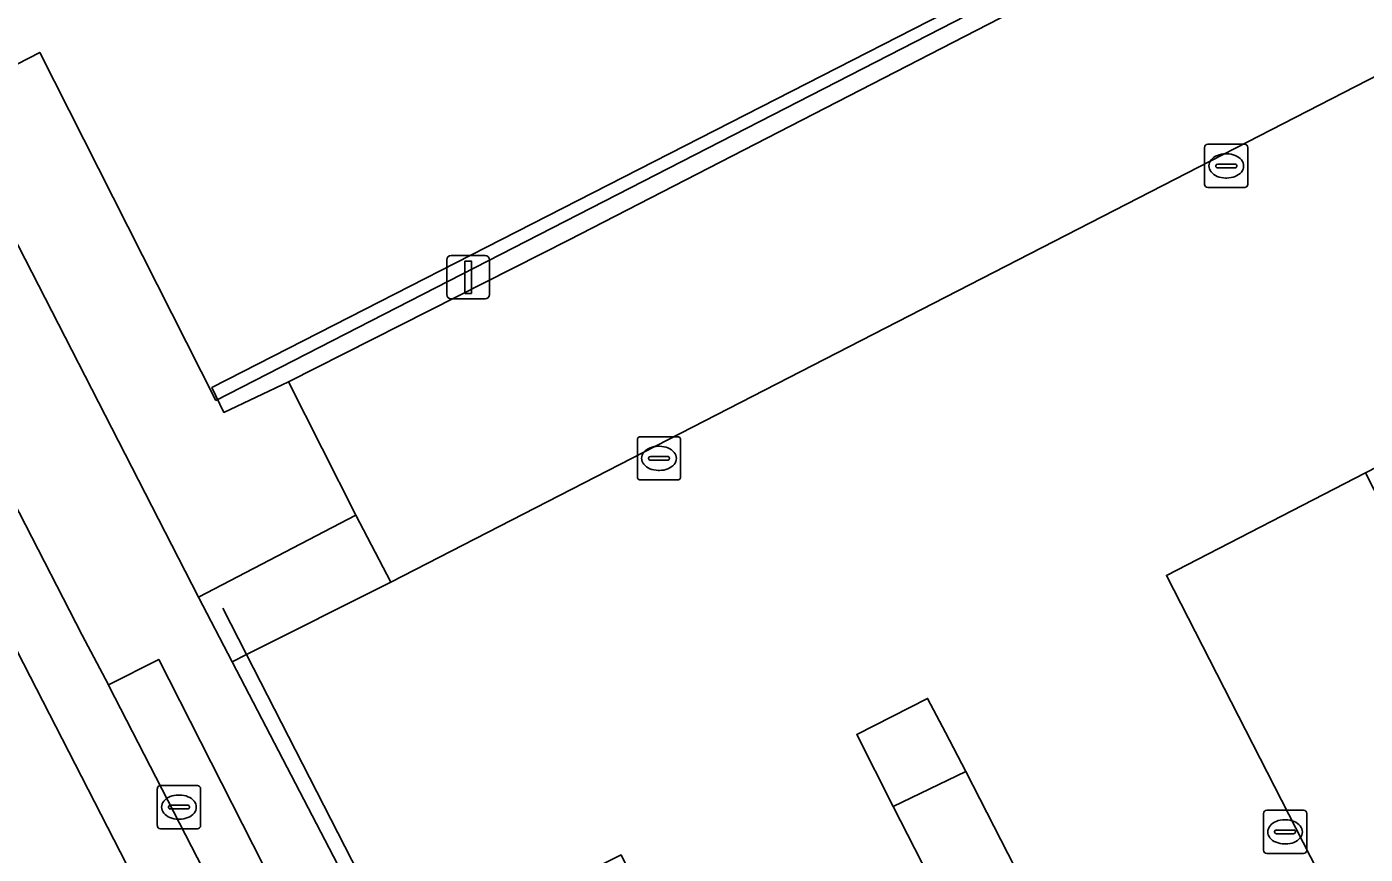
# Model space of a CAD drawing. Extents: x 158455 to 159797, y 387218 to 388672.
# Drawn here: x 159095.63 to 159126.58, y 387614.79 to 387633.93 of the extents above; entities that cross this region are included whole.
import ezdxf

# ---------------------------------------------------------------- set-up
doc = ezdxf.new("R2010")
doc.units = 0
for name, color, linetype in [('IMGEO_Groenvoorziening', 7, 'Continuous'), ('IMGEO_Haag', 7, 'Continuous'), ('IMGEO_Hek', 7, 'Continuous'), ('IMGEO_Kolk', 7, 'Continuous'), ('IMGEO_Lichtmast', 7, 'Continuous'), ('IMGEO_Parkeervlak_open', 7, 'Continuous'), ('IMGEO_Rijbaan_lokaal_gesloten', 7, 'Continuous'), ('IMGEO_Rijbaan_lokaal_open', 7, 'Continuous'), ('IMGEO_Verkeerseiland_open', 7, 'Continuous'), ('IMGEO_Voetpad_open', 7, 'Continuous')]:
    doc.layers.add(name, color=color, linetype=linetype)

msp = doc.modelspace()

# ---------------------------------------------------------------- linework, layer by layer
at = {"layer": 'IMGEO_Groenvoorziening'}
msp.add_lwpolyline([(159082.648, 387653.789), (159099.6, 387620.741), (159103.241, 387622.634), (159101.683, 387625.72), (159100.189, 387625.01), (159099.912, 387625.587), (159140.828, 387646.499), (159143.172, 387641.761), (159142.584, 387641.457), (159142.797, 387641.033), (159142.802, 387641.035), (159143.599, 387641.416), (159143.088, 387642.425), (159142.537, 387643.513), (159144.522, 387644.533), (159144.284, 387644.986), (159175.626, 387661.101), (159175.853, 387660.626), (159178.106, 387661.783)], dxfattribs=at)
msp.add_lwpolyline([(159108.174, 387629.002), (159140.489, 387645.633), (159142.584, 387641.457), (159143.172, 387641.761), (159140.828, 387646.499), (159099.912, 387625.587), (159100.189, 387625.01), (159101.683, 387625.72)], close=True, dxfattribs=at)
at = {"layer": 'IMGEO_Haag'}
msp.add_lwpolyline([(159108.174, 387629.002), (159140.489, 387645.633), (159142.584, 387641.457), (159143.172, 387641.761), (159140.828, 387646.499), (159099.912, 387625.587), (159100.189, 387625.01), (159101.683, 387625.72)], close=True, dxfattribs=at)
at = {"layer": 'IMGEO_Hek'}
for points in [[(159099.998, 387625.284), (159140.706, 387646.173), (159142.981, 387641.626)], [(159094.048, 387632.371), (159095.929, 387633.336), (159099.998, 387625.284)], [(159103.792, 387613.395), (159100.713, 387619.411), (159100.162, 387620.487)]]:
    msp.add_lwpolyline(points, dxfattribs=at)
at = {"layer": 'IMGEO_Kolk'}
for p, q in [((159122.869, 387630.286), (159122.869, 387631.138)), ((159122.944, 387631.212), (159123.796, 387631.212)), ((159123.87, 387631.138), (159123.87, 387630.286)), ((159123.171, 387630.755), (159123.569, 387630.755)), ((159123.357, 387630.992), (159123.382, 387630.992)), ((159123.128, 387630.706), (159123.128, 387630.718)), ((159123.566, 387630.669), (159123.168, 387630.669)), ((159123.38, 387630.432), (159123.355, 387630.432)), ((159123.612, 387630.718), (159123.612, 387630.706)), ((159123.796, 387630.212), (159122.944, 387630.212)), ((159109.749, 387623.524), (159109.749, 387624.376)), ((159109.824, 387624.45), (159110.676, 387624.45)), ((159110.75, 387624.376), (159110.75, 387623.524)), ((159110.008, 387623.944), (159110.008, 387623.956)), ((159110.051, 387623.993), (159110.449, 387623.993)), ((159110.237, 387624.23), (159110.262, 387624.23)), ((159110.492, 387623.956), (159110.492, 387623.944)), ((159110.446, 387623.907), (159110.048, 387623.907)), ((159110.26, 387623.67), (159110.235, 387623.67)), ((159110.676, 387623.45), (159109.824, 387623.45)), ((159098.648, 387615.458), (159098.648, 387616.31)), ((159098.723, 387616.384), (159099.575, 387616.384)), ((159099.649, 387616.31), (159099.649, 387615.458)), ((159098.907, 387615.878), (159098.907, 387615.89)), ((159098.95, 387615.927), (159099.348, 387615.927)), ((159099.136, 387616.164), (159099.161, 387616.164)), ((159099.391, 387615.89), (159099.391, 387615.878)), ((159099.345, 387615.841), (159098.947, 387615.841)), ((159099.159, 387615.604), (159099.134, 387615.604)), ((159124.229, 387614.886), (159124.229, 387615.738)), ((159124.304, 387615.812), (159125.156, 387615.812)), ((159124.717, 387615.592), (159124.742, 387615.592)), ((159125.23, 387615.738), (159125.23, 387614.886)), ((159099.575, 387615.384), (159098.723, 387615.384)), ((159124.488, 387615.306), (159124.488, 387615.318)), ((159124.926, 387615.269), (159124.528, 387615.269)), ((159124.531, 387615.355), (159124.929, 387615.355)), ((159124.972, 387615.318), (159124.972, 387615.306)), ((159124.74, 387615.032), (159124.715, 387615.032)), ((159125.156, 387614.812), (159124.304, 387614.812))]:
    msp.add_line(p, q, dxfattribs=at)
for points in [[(159122.869, 387630.286), (159122.869, 387631.138)], [(159122.944, 387631.212), (159123.796, 387631.212)], [(159123.87, 387631.138), (159123.87, 387630.286)], [(159123.796, 387630.212), (159122.944, 387630.212)], [(159109.749, 387623.524), (159109.749, 387624.376)], [(159109.824, 387624.45), (159110.676, 387624.45)], [(159110.75, 387624.376), (159110.75, 387623.524)], [(159110.676, 387623.45), (159109.824, 387623.45)], [(159098.648, 387615.458), (159098.648, 387616.31)], [(159098.723, 387616.384), (159099.575, 387616.384)], [(159099.649, 387616.31), (159099.649, 387615.458)], [(159124.229, 387614.886), (159124.229, 387615.738)], [(159124.304, 387615.812), (159125.156, 387615.812)], [(159125.23, 387615.738), (159125.23, 387614.886)], [(159099.575, 387615.384), (159098.723, 387615.384)], [(159125.156, 387614.812), (159124.304, 387614.812)]]:
    msp.add_lwpolyline(points, dxfattribs=at)
for centre, radius, start, end in [((159122.946, 387631.136), 0.0765, 91.552, 178.448), ((159122.946, 387631.136), 0.0765, 91.552, 178.448), ((159123.794, 387631.136), 0.0765, 1.552, 88.448), ((159123.794, 387631.136), 0.0765, 1.552, 88.448), ((159123.168, 387630.715), 0.0403, 85.8775, 175.7526), ((159123.573, 387630.717), 0.0386, 1.7309, 96.639), ((159123.165, 387630.705), 0.0366, 178.938, 274.7102), ((159123.569, 387630.712), 0.043, 264.8664, 352.4533), ((159122.946, 387630.288), 0.0765, 181.552, 268.448), ((159122.946, 387630.288), 0.0765, 181.552, 268.448), ((159123.794, 387630.288), 0.0765, 271.552, 358.448), ((159123.794, 387630.288), 0.0765, 271.552, 358.448), ((159109.826, 387624.374), 0.0765, 91.552, 178.448), ((159109.826, 387624.374), 0.0765, 91.552, 178.448), ((159110.674, 387624.374), 0.0765, 1.552, 88.448), ((159110.674, 387624.374), 0.0765, 1.552, 88.448), ((159110.048, 387623.953), 0.0403, 85.8775, 175.7526), ((159110.045, 387623.943), 0.0366, 178.938, 274.7102), ((159110.449, 387623.95), 0.043, 264.8664, 352.4533), ((159110.453, 387623.955), 0.0386, 1.7309, 96.639), ((159109.826, 387623.526), 0.0765, 181.552, 268.448), ((159109.826, 387623.526), 0.0765, 181.552, 268.448), ((159110.674, 387623.526), 0.0765, 271.552, 358.448), ((159110.674, 387623.526), 0.0765, 271.552, 358.448), ((159098.725, 387616.308), 0.0765, 91.552, 178.448), ((159098.725, 387616.308), 0.0765, 91.552, 178.448), ((159099.573, 387616.308), 0.0765, 1.552, 88.448), ((159099.573, 387616.308), 0.0765, 1.552, 88.448), ((159098.947, 387615.887), 0.0403, 85.8775, 175.7526), ((159098.944, 387615.877), 0.0366, 178.938, 274.7102), ((159099.348, 387615.884), 0.043, 264.8664, 352.4533), ((159099.352, 387615.889), 0.0386, 1.7309, 96.639), ((159124.306, 387615.736), 0.0765, 91.552, 178.448), ((159124.306, 387615.736), 0.0765, 91.552, 178.448), ((159125.154, 387615.736), 0.0765, 1.552, 88.448), ((159125.154, 387615.736), 0.0765, 1.552, 88.448), ((159098.725, 387615.46), 0.0765, 181.552, 268.448), ((159098.725, 387615.46), 0.0765, 181.552, 268.448), ((159099.573, 387615.46), 0.0765, 271.552, 358.448), ((159099.573, 387615.46), 0.0765, 271.552, 358.448), ((159124.528, 387615.315), 0.0403, 85.8775, 175.7526), ((159124.525, 387615.305), 0.0366, 178.938, 274.7102), ((159124.929, 387615.312), 0.043, 264.8664, 352.4533), ((159124.933, 387615.317), 0.0386, 1.7309, 96.639), ((159124.306, 387614.888), 0.0765, 181.552, 268.448), ((159124.306, 387614.888), 0.0765, 181.552, 268.448), ((159125.154, 387614.888), 0.0765, 271.552, 358.448), ((159125.154, 387614.888), 0.0765, 271.552, 358.448)]:
    msp.add_arc(centre, radius, start, end, dxfattribs=at)
for centre, major_axis, ratio, start_param, end_param in [((159123.356, 387630.712), (-0.387, 0.002), 0.722429, 4.712389, 7.853982), ((159123.381, 387630.712), (-0.39, 0.002), 0.717154, 1.570796, 4.712389), ((159110.236, 387623.95), (-0.387, 0.002), 0.722429, 4.712389, 7.853982), ((159110.261, 387623.95), (-0.39, 0.002), 0.717154, 1.570796, 4.712389), ((159099.135, 387615.884), (-0.387, 0.002), 0.722429, 4.712389, 7.853982), ((159099.16, 387615.884), (-0.39, 0.002), 0.717154, 1.570796, 4.712389), ((159124.716, 387615.312), (-0.387, 0.002), 0.722429, 4.712389, 7.853982), ((159124.741, 387615.312), (-0.39, 0.002), 0.717154, 1.570796, 4.712389)]:
    msp.add_ellipse(centre, major_axis=major_axis, ratio=ratio, start_param=start_param, end_param=end_param, dxfattribs=at)
at = {"layer": 'IMGEO_Lichtmast'}
for p, q in [((159105.441, 387628.638), (159106.231, 387628.638)), ((159106.231, 387628.638), (159105.441, 387628.638)), ((159105.341, 387627.738), (159105.341, 387628.538)), ((159105.341, 387628.538), (159105.341, 387627.738)), ((159106.331, 387628.538), (159106.331, 387627.738)), ((159106.331, 387627.738), (159106.331, 387628.538)), ((159106.231, 387627.638), (159105.441, 387627.638)), ((159105.441, 387627.638), (159106.231, 387627.638))]:
    msp.add_line(p, q, dxfattribs=at)
msp.add_lwpolyline([(159105.761, 387628.513), (159105.911, 387628.513), (159105.911, 387627.763), (159105.761, 387627.763), (159105.761, 387628.513)], dxfattribs=at)
for centre, start, end in [((159105.441, 387628.538), 90, 180), ((159105.441, 387628.538), 90, 180), ((159106.231, 387628.538), 0, 90), ((159106.231, 387628.538), 360, 90), ((159105.441, 387627.738), 180, 270), ((159105.441, 387627.738), 180, 270), ((159106.231, 387627.738), 270, 0), ((159106.231, 387627.738), 270, 0)]:
    msp.add_arc(centre, 0.1, start, end, dxfattribs=at)
at = {"layer": 'IMGEO_Parkeervlak_open'}
for points in [[(159142.813, 387641.013), (159142.802, 387641.035), (159142.797, 387641.033), (159142.584, 387641.457), (159140.489, 387645.633), (159108.174, 387629.002), (159101.683, 387625.72), (159103.241, 387622.634), (159104.047, 387621.087)], [(159126.59, 387623.616), (159121.986, 387621.244), (159158.25, 387550.399), (159163.369, 387551.772), (159153.335, 387571.309), (159144.873, 387587.786), (159144.862, 387587.807), (159144.77, 387587.999), (159144.682, 387588.181), (159141.793, 387593.832)], [(159117.349, 387616.707), (159115.667, 387615.895), (159146.252, 387556.145), (159147.933, 387556.994)]]:
    msp.add_lwpolyline(points, close=True, dxfattribs=at)
at = {"layer": 'IMGEO_Rijbaan_lokaal_gesloten'}
msp.add_lwpolyline([(159077.666, 387654.038), (159076.393, 387657.174), (159075.883, 387658.96), (159075.527, 387660.612), (159075.26, 387662.355), (159075.153, 387663.761), (159074.537, 387674.218), (159070.601, 387673.975), (159071.265, 387662.591), (159071.497, 387660.682), (159072.186, 387657.49), (159072.658, 387655.944), (159073.48, 387653.777), (159074.469, 387651.704), (159126.576, 387550.201), (159128.209, 387547.02), (159131.804, 387548.467), (159131.342, 387549.477), (159129.954, 387552.182), (159105.725, 387599.38), (159102.677, 387598.618), (159101.444, 387601.02), (159104.492, 387601.782)], close=True, dxfattribs=at)
for points in [[(159076.649, 387663.862), (159076.034, 387674.31), (159074.537, 387674.218), (159075.153, 387663.761), (159075.26, 387662.355), (159075.527, 387660.612), (159075.883, 387658.96), (159076.393, 387657.174), (159077.666, 387654.038), (159104.492, 387601.782), (159106.023, 387602.164), (159104.958, 387604.238), (159100.948, 387612.042)], [(159100.948, 387612.042), (159100.936, 387612.065), (159097.53, 387618.692), (159097.521, 387618.709), (159096.91, 387619.864), (159088.163, 387636.889), (159086.323, 387640.456), (159081.179, 387650.428), (159080.123, 387652.635)]]:
    msp.add_lwpolyline(points, dxfattribs=at)
at = {"layer": 'IMGEO_Rijbaan_lokaal_open'}
for points in [[(159126.59, 387623.616), (159142.115, 387631.582), (159142.127, 387631.588), (159146.325, 387633.726), (159146.16, 387634.056), (159146.311, 387634.134), (159142.813, 387641.013), (159104.047, 387621.087), (159100.713, 387619.411), (159100.379, 387619.243), (159103.499, 387613.243), (159103.792, 387613.395), (159104.114, 387613.563), (159104.713, 387612.427), (159109.372, 387614.778), (159110.458, 387612.606), (159144.221, 387546.643), (159155.185, 387549.581), (159155.38, 387548.834), (159157.942, 387549.52), (159157.766, 387550.269), (159158.25, 387550.399), (159121.986, 387621.244)], [(159147.933, 387556.994), (159148.766, 387555.325), (159147.09, 387554.468), (159146.252, 387556.145), (159115.667, 387615.895), (159114.824, 387617.565), (159116.462, 387618.398), (159116.874, 387617.613), (159117.349, 387616.707)]]:
    msp.add_lwpolyline(points, close=True, dxfattribs=at)
at = {"layer": 'IMGEO_Verkeerseiland_open'}
msp.add_lwpolyline([(159115.667, 387615.895), (159117.349, 387616.707), (159116.874, 387617.613), (159116.462, 387618.398), (159114.824, 387617.565)], close=True, dxfattribs=at)
at = {"layer": 'IMGEO_Voetpad_open'}
for points in [[(159103.571, 387613.104), (159103.499, 387613.243), (159100.379, 387619.243), (159099.6, 387620.741), (159082.648, 387653.789)], [(159088.163, 387636.889), (159096.91, 387619.864), (159097.521, 387618.709), (159098.679, 387619.298), (159102.066, 387612.64), (159100.936, 387612.065), (159100.948, 387612.042), (159104.958, 387604.238), (159106.023, 387602.164), (159107.256, 387599.762), (159123.239, 387568.628), (159123.692, 387568.866), (159128.024, 387560.366), (159127.571, 387560.121), (159131.245, 387552.939), (159133.229, 387549.041), (159135.39, 387549.996), (159135.802, 387550.205), (159120.301, 387580.428), (159103.571, 387613.104)]]:
    msp.add_lwpolyline(points, dxfattribs=at)
for points in [[(159103.241, 387622.634), (159099.6, 387620.741), (159100.379, 387619.243), (159100.713, 387619.411), (159104.047, 387621.087)], [(159098.679, 387619.298), (159097.521, 387618.709), (159097.53, 387618.692), (159100.936, 387612.065), (159102.066, 387612.64)]]:
    msp.add_lwpolyline(points, close=True, dxfattribs=at)

doc.saveas('drawing.dxf')
